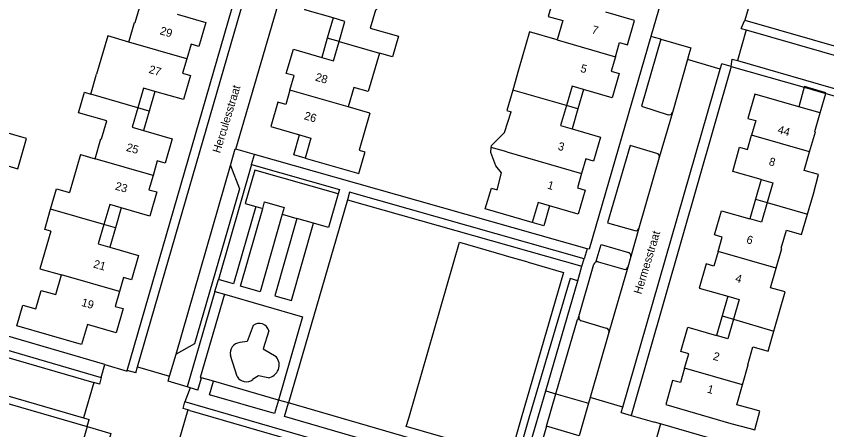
# Model space of a CAD drawing. Extents: x 194485 to 197793, y 468269 to 470822.
# Drawn here: x 196002.8 to 196122.3, y 469498.3 to 469559.3 of the extents above; entities that cross this region are included whole.
import ezdxf

# ---------------------------------------------------------------- set-up
doc = ezdxf.new("R2010")
doc.units = 0
for name, color, linetype in [('BGT grensvlak begroeid terreindeel', 7, 'Continuous'), ('BGT grensvlak gebouwinstallatie plus 1', 7, 'Continuous'), ('BGT grensvlak onbegroeid terreindeel', 7, 'Continuous'), ('BGT grensvlak pand op maaiveld', 7, 'Continuous'), ('BGT grensvlak pand op maaiveld LR', 7, 'Continuous'), ('BGT grensvlak vegetatieobject', 7, 'Continuous'), ('BGT grensvlak wegdeel', 7, 'Continuous'), ('BGT tekst huisnummerreeks', 7, 'Continuous'), ('BGT tekst openbare ruimte label weg', 7, 'Continuous')]:
    doc.layers.add(name, color=color, linetype=linetype)

msp = doc.modelspace()

# ---------------------------------------------------------------- linework, layer by layer
at = {"layer": 'BGT grensvlak begroeid terreindeel'}
for p, q in [((196046.64, 469528.75), (196044.18, 469529.46)), ((196041.46, 469502.66), (196031.9, 469505.44)), ((196074.11, 469493.19), (196042.93, 469502.25))]:
    msp.add_line(p, q, dxfattribs=at)
at = {"layer": 'BGT grensvlak gebouwinstallatie plus 1'}
for p, q in [((196049.52, 469559.04), (196048.66, 469556.08)), ((196048.66, 469556.08), (196047.84, 469553.23)), ((196050.39, 469555.58), (196048.66, 469556.08)), ((196086.43, 469548.48), (196085.61, 469545.64)), ((196118.98, 469548.81), (196118.16, 469545.94)), ((196023.26, 469548.2), (196022.42, 469545.3)), ((196121.31, 469545.04), (196122.14, 469547.91)), ((196085.61, 469545.64), (196083.91, 469546.12)), ((196022.42, 469545.3), (196020.71, 469545.8)), ((196022.42, 469545.3), (196021.58, 469542.41)), ((196085.61, 469545.64), (196084.75, 469542.69)), ((196004.33, 469541.24), (196000.58, 469542.33)), ((196003.03, 469536.79), (196004.33, 469541.24)), ((195999.31, 469537.88), (196003.03, 469536.79)), ((196112.65, 469535.18), (196111.81, 469532.28)), ((196111.81, 469532.28), (196110.98, 469529.38)), ((196111.81, 469532.28), (196113.5, 469531.79)), ((196018.29, 469531.01), (196017.44, 469528.08)), ((196017.44, 469528.08), (196015.73, 469528.57)), ((196017.44, 469528.08), (196016.61, 469525.2)), ((196107.71, 469517.97), (196106.88, 469515.08)), ((196106.88, 469515.08), (196106.04, 469512.18)), ((196106.88, 469515.08), (196108.56, 469514.58))]:
    msp.add_line(p, q, dxfattribs=at)
for points in [[(196122.14, 469547.91), (196122.17, 469548.01), (196119.01, 469548.91), (196118.98, 469548.81)], [(196045.4, 469538.36), (196043.72, 469538.84), (196044.58, 469541.8)], [(196081.43, 469531.3), (196080.58, 469528.38), (196078.89, 469528.87)]]:
    msp.add_lwpolyline(points, dxfattribs=at)
at = {"layer": 'BGT grensvlak onbegroeid terreindeel'}
msp.add_line((196035.39, 469506.12), (196034.39, 469509.24), dxfattribs=at)
for points in [[(196039.15, 469530.92), (196039.42, 469531.89), (196042.31, 469531.06), (196042.03, 469530.09)], [(196060.3, 469498.76), (196060.66, 469500), (196068.17, 469525.95), (196074.73, 469524.04), (196075.01, 469523.96), (196078.02, 469523.09), (196078.26, 469523.02), (196083.49, 469521.49), (196077.26, 469500), (196075.61, 469494.31), (196060.3, 469498.76)], [(196037.74, 469513.66), (196036.85, 469511.28), (196035.76, 469511.13)], [(196040.04, 469512.87), (196039.23, 469510.24), (196041.12, 469509.06)], [(196039.93, 469505.95), (196038.5, 469506.21), (196037.66, 469505.67)]]:
    msp.add_lwpolyline(points, dxfattribs=at)
for centre, radius, start, end in [((196038.64, 469512.53), 1.44, 13.7507, 128.4243), ((196035.88, 469509.61), 1.53, 94.3807, 193.8204), ((196039.67, 469507.83), 1.9, 277.8492, 40.347), ((196036.73, 469506.89), 1.54, 210.1503, 307.4727)]:
    msp.add_arc(centre, radius, start, end, dxfattribs=at)
at = {"layer": 'BGT grensvlak pand op maaiveld'}
for p, q in [((196013.81, 469547.8), (196014.66, 469550.76)), ((196076.87, 469551.4), (196076.01, 469548.39)), ((196054.94, 469544.99), (196051.72, 469545.93)), ((196121.31, 469545.04), (196118.16, 469545.94)), ((196012.26, 469538.89), (196010.64, 469533.29)), ((196012.26, 469538.89), (196014.44, 469538.26)), ((196054.18, 469539.16), (196054.22, 469539.3)), ((196118.98, 469536.54), (196119.77, 469539.31)), ((196073.72, 469533.67), (196074.34, 469536.18)), ((196119.45, 469530.08), (196120.32, 469533.09)), ((196109.04, 469501.94), (196109.89, 469504.9)), ((196111.61, 469501.25), (196109.04, 469501.94)), ((196108.15, 469499.22), (196110.82, 469498.5))]:
    msp.add_line(p, q, dxfattribs=at)
for points in [[(196019.41, 469555.48), (196020.24, 469558.38), (196020.34, 469558.35), (196021.11, 469561.01), (196016.93, 469562.22), (196017.79, 469565.21)], [(196049.52, 469559.04), (196045.34, 469560.25), (196046.38, 469563.82), (196047.53, 469563.49), (196048.14, 469565.61)], [(196088.9, 469563.33), (196082.94, 469565.05), (196081.24, 469559.28), (196083.39, 469558.68), (196082.55, 469555.8)], [(196056.71, 469563.13), (196055.86, 469560.18), (196055.76, 469560.2), (196054.98, 469557.55), (196059.14, 469556.35), (196058.26, 469553.3), (196056.35, 469553.86)], [(196026.55, 469559.61), (196030.76, 469558.39), (196029.73, 469554.82), (196028.57, 469555.15), (196027.95, 469553.02)], [(196091.14, 469553.3), (196091.76, 469555.43), (196092.91, 469555.1), (196093.95, 469558.67), (196089.73, 469559.89)], [(196050.39, 469555.58), (196051.25, 469558.54), (196049.52, 469559.04)], [(196082.55, 469555.8), (196078.48, 469556.99), (196076.87, 469551.4)], [(196019.41, 469555.48), (196016.29, 469556.38), (196014.66, 469550.76)], [(196047.84, 469553.23), (196049.57, 469552.73), (196050.39, 469555.58)], [(196043.16, 469548.41), (196043.78, 469550.54), (196042.62, 469550.87), (196043.66, 469554.44), (196047.84, 469553.23)], [(196056.35, 469553.86), (196054.7, 469548.18), (196052.56, 469548.8), (196051.72, 469545.93)], [(196091.14, 469553.3), (196090.52, 469551.18), (196091.68, 469550.84), (196090.64, 469547.26), (196086.43, 469548.48)], [(196027.95, 469553.02), (196027.34, 469550.9), (196028.5, 469550.56), (196027.47, 469546.99), (196023.26, 469548.2)], [(196023.26, 469548.2), (196021.55, 469548.7), (196020.71, 469545.8)], [(196043.16, 469548.41), (196042.55, 469546.28), (196041.39, 469546.62), (196040.35, 469543.03), (196044.58, 469541.8)], [(196076.01, 469548.39), (196075.15, 469545.39), (196075.79, 469545.2)], [(196086.43, 469548.48), (196084.74, 469548.97), (196083.91, 469546.12)], [(196014.44, 469538.26), (196015.29, 469541.21), (196015.39, 469541.18), (196016.15, 469543.84), (196011.97, 469545.04), (196012.85, 469548.08), (196013.81, 469547.8)], [(196118.16, 469545.94), (196111.7, 469547.79), (196110.68, 469544.22), (196111.83, 469543.89), (196111.22, 469541.76)], [(196083.91, 469546.12), (196083.06, 469543.18), (196084.75, 469542.69)], [(196020.71, 469545.8), (196019.88, 469542.91), (196021.58, 469542.41)], [(196054.94, 469544.99), (196053.37, 469539.55), (196054.22, 469539.3)], [(196072.83, 469539.92), (196072.85, 469540.24), (196074.78, 469542.14), (196075.79, 469545.2)], [(196119.77, 469539.31), (196120.62, 469542.26), (196120.52, 469542.29), (196121.31, 469545.04)], [(196021.58, 469542.41), (196025.79, 469541.2), (196024.76, 469537.62), (196023.6, 469537.96), (196022.97, 469535.79)], [(196084.75, 469542.69), (196088.96, 469541.47), (196087.92, 469537.9), (196086.77, 469538.23), (196086.15, 469536.11)], [(196044.58, 469541.8), (196046.26, 469541.32), (196045.4, 469538.36)], [(196112.65, 469535.18), (196108.43, 469536.39), (196109.45, 469539.97), (196110.61, 469539.63), (196111.22, 469541.76)], [(196045.4, 469538.36), (196053.29, 469536.09), (196054.18, 469539.16)], [(196074.34, 469536.18), (196073.51, 469537.21), (196072.77, 469539.17), (196072.83, 469539.92)], [(196120.32, 469533.09), (196121.08, 469535.94), (196118.98, 469536.54)], [(196022.97, 469535.79), (196022.37, 469533.7), (196023.53, 469533.37), (196022.5, 469529.79), (196018.29, 469531.01)], [(196086.15, 469536.11), (196085.53, 469533.98), (196086.68, 469533.65), (196085.65, 469530.08), (196081.43, 469531.3)], [(196112.65, 469535.18), (196114.34, 469534.7), (196113.5, 469531.79)], [(196007.87, 469530.84), (196008.74, 469533.84), (196010.64, 469533.29)], [(196078.89, 469528.87), (196071.96, 469530.87), (196072.86, 469533.92), (196073.72, 469533.67)], [(196081.43, 469531.3), (196079.74, 469531.79), (196078.89, 469528.87)], [(196113.5, 469531.79), (196112.67, 469528.9), (196110.98, 469529.38)], [(196007.9, 469527.59), (196007.01, 469527.84), (196007.87, 469530.84)], [(196018.29, 469531.01), (196016.58, 469531.5), (196015.73, 469528.57)], [(196106.28, 469524.56), (196106.89, 469526.69), (196105.74, 469527.02), (196106.76, 469530.59), (196110.98, 469529.38)], [(196114.83, 469522.11), (196115.67, 469525.04), (196115.58, 469525.07), (196116.34, 469527.72), (196118.59, 469527.07), (196119.45, 469530.08)], [(196015.73, 469528.57), (196014.9, 469525.7), (196016.61, 469525.2)], [(196007.9, 469527.59), (196006.29, 469522.04), (196009.49, 469521.12)], [(196016.61, 469525.2), (196020.82, 469523.99), (196019.79, 469520.42), (196018.63, 469520.75), (196018.02, 469518.66)], [(196106.28, 469524.56), (196105.67, 469522.43), (196104.51, 469522.77), (196103.49, 469519.18), (196107.71, 469517.97)], [(196114.5, 469512.84), (196116.16, 469518.61), (196114.01, 469519.23), (196114.83, 469522.11)], [(196018.02, 469518.66), (196017.4, 469516.48), (196018.56, 469516.15), (196017.53, 469512.59), (196013.31, 469513.82), (196012.45, 469510.84), (196002.9, 469513.63), (196003.78, 469516.66), (196005.71, 469516.1), (196006.5, 469518.84), (196008.65, 469518.22), (196009.49, 469521.12)], [(196107.71, 469517.97), (196109.4, 469517.49), (196108.56, 469514.58)], [(196108.56, 469514.58), (196107.73, 469511.7), (196106.04, 469512.18)], [(196101.34, 469507.36), (196101.95, 469509.49), (196100.8, 469509.82), (196101.82, 469513.39), (196106.04, 469512.18)], [(196109.89, 469504.9), (196110.73, 469507.84), (196110.64, 469507.86), (196111.4, 469510.52), (196113.65, 469509.87), (196114.5, 469512.84)], [(196101.34, 469507.36), (196100.73, 469505.23), (196099.57, 469505.56), (196098.55, 469501.98), (196108.15, 469499.22)], [(196110.82, 469498.5), (196111.68, 469498.28), (196112.43, 469501.04), (196111.61, 469501.25)]]:
    msp.add_lwpolyline(points, dxfattribs=at)
at = {"layer": 'BGT grensvlak pand op maaiveld LR'}
for p, q in [((196027.95, 469553.02), (196019.41, 469555.48)), ((196050.39, 469555.58), (196056.35, 469553.86)), ((196082.55, 469555.8), (196091.14, 469553.3)), ((196051.72, 469545.93), (196043.16, 469548.41)), ((196083.91, 469546.12), (196076.01, 469548.39)), ((196020.71, 469545.8), (196013.81, 469547.8)), ((196119.77, 469539.31), (196111.22, 469541.76)), ((196075.12, 469539.31), (196072.83, 469539.92)), ((196075.12, 469539.31), (196086.15, 469536.11)), ((196022.97, 469535.79), (196014.44, 469538.26)), ((196113.5, 469531.79), (196119.45, 469530.08)), ((196015.73, 469528.57), (196007.87, 469530.84)), ((196114.83, 469522.11), (196106.28, 469524.56)), ((196018.02, 469518.66), (196009.49, 469521.12)), ((196108.56, 469514.58), (196114.5, 469512.84)), ((196109.89, 469504.9), (196101.34, 469507.36))]:
    msp.add_line(p, q, dxfattribs=at)
at = {"layer": 'BGT grensvlak vegetatieobject'}
msp.add_line((196051.62, 469532.22), (196086.2, 469522.41), dxfattribs=at)
for points in [[(196050.27, 469533.1), (196037.97, 469536.59), (196036.55, 469531.68), (196038.11, 469531.23)], [(196085.58, 469520.25), (196084.48, 469520.58), (196078.39, 469500), (196076.24, 469492.57)], [(196033.49, 469518.28), (196029.92, 469506.01), (196030.11, 469505.96)]]:
    msp.add_lwpolyline(points, dxfattribs=at)
at = {"layer": 'BGT grensvlak wegdeel'}
for p, q in [((196019.18, 469507.02), (196039.73, 469578.1)), ((196020.69, 469507.58), (196039.63, 469573.1)), ((196035.2, 469539.67), (196044.48, 469571.69)), ((196112.08, 469565.19), (196110.22, 469558.72)), ((196097.84, 469561.38), (196096.37, 469556.31)), ((196109.67, 469557.49), (196110.22, 469558.72)), ((196110.22, 469558.72), (196208.68, 469530.46)), ((196110.44, 469557.27), (196109.12, 469552.74)), ((196109.67, 469557.49), (196110.44, 469557.27)), ((196110.44, 469557.27), (196161.58, 469542.57)), ((196097.83, 469555.9), (196096.37, 469556.31)), ((196101.98, 469553.67), (196101.76, 469552.9)), ((196101.76, 469552.9), (196099.54, 469545.1)), ((196106.6, 469551.49), (196101.76, 469552.9)), ((196106.6, 469551.49), (196106.82, 469552.26)), ((196108.21, 469551.89), (196106.82, 469552.26)), ((196108.21, 469551.89), (196108.36, 469552.96)), ((196108.36, 469552.96), (196109.12, 469552.74)), ((196109.12, 469552.74), (196160.26, 469538)), ((196092.24, 469501.63), (196106.6, 469551.49)), ((196108.21, 469551.89), (196093.44, 469500.39)), ((196108.21, 469551.89), (196118.98, 469548.81)), ((196118.98, 469548.81), (196122.14, 469547.91)), ((196099.54, 469545.1), (196097.6, 469538.46)), ((196034.38, 469537.28), (196035.07, 469539.71)), ((196035.07, 469539.71), (196035.2, 469539.67)), ((196037.95, 469538.89), (196035.2, 469539.67)), ((196037.51, 469537.43), (196037.95, 469538.89)), ((196097.6, 469538.46), (196094.6, 469528)), ((196026.38, 469509.44), (196034.38, 469537.28)), ((196037.51, 469537.43), (196032.6, 469520.45)), ((196051.62, 469532.22), (196042.93, 469502.25)), ((196035.88, 469519.46), (196039.15, 469530.92)), ((196038.11, 469531.23), (196039.15, 469530.92)), ((196042.03, 469530.09), (196044.18, 469529.46)), ((196094.6, 469528), (196093.41, 469523.83)), ((196086.99, 469524.98), (196086.52, 469523.51)), ((196086.2, 469522.41), (196086.52, 469523.51)), ((196093.41, 469523.83), (196092.97, 469522.29)), ((196085.58, 469520.25), (196086.2, 469522.41)), ((196085.75, 469514.98), (196087.98, 469522.69)), ((196088.6, 469523.03), (196092.36, 469521.95)), ((196092.97, 469522.29), (196090.18, 469512.63)), ((196032.09, 469518.69), (196032.6, 469520.45)), ((196080.88, 469504.03), (196085.58, 469520.25)), ((196032.09, 469518.69), (196028.02, 469504.6)), ((196032.09, 469518.69), (196033.49, 469518.28)), ((196089.84, 469513.24), (196086.09, 469514.36)), ((195969.76, 469512.48), (196012.74, 469500.01)), ((195992.12, 469512.74), (196015.33, 469506)), ((196090.18, 469512.63), (196087.43, 469503.01)), ((195968.43, 469511.76), (196013.25, 469498.76)), ((195991.84, 469511.75), (196014.25, 469505.26)), ((196025.42, 469506.2), (196026.38, 469509.44)), ((196015.33, 469506), (196015.88, 469507.89)), ((196020.43, 469506.66), (196019.18, 469507.02)), ((196020.43, 469506.66), (196020.69, 469507.58)), ((196020.69, 469507.58), (196025.42, 469506.2)), ((196025.19, 469505.43), (196025.42, 469506.2)), ((196028.02, 469504.6), (196025.19, 469505.43)), ((196029.57, 469504.1), (196030.11, 469505.96)), ((196031.9, 469505.44), (196030.11, 469505.96)), ((196031.32, 469503.44), (196031.9, 469505.44)), ((196014.25, 469505.26), (196012.74, 469500.01)), ((196028.45, 469504.48), (196027.68, 469502.41)), ((196028.45, 469504.48), (196028.02, 469504.6)), ((196029.57, 469504.1), (196028.45, 469504.48)), ((196040.88, 469500.66), (196031.32, 469503.44)), ((196077.45, 469492.22), (196080.88, 469504.03)), ((196080.88, 469504.03), (196082.36, 469503.59)), ((196080.97, 469498.79), (196082.36, 469503.59)), ((196082.36, 469503.59), (196087.19, 469502.18)), ((196087.43, 469503.01), (196087.19, 469502.18)), ((196092.24, 469501.63), (196087.43, 469503.01)), ((196076.27, 469488.3), (196027.68, 469502.41)), ((196041.46, 469502.66), (196040.88, 469500.66)), ((196042.93, 469502.25), (196041.46, 469502.66)), ((196042.34, 469500.24), (196042.93, 469502.25)), ((196028.12, 469501.21), (196026.6, 469495.97)), ((196028.41, 469501.13), (196028.12, 469501.21)), ((196092.01, 469500.8), (196092.24, 469501.63)), ((196092.01, 469500.8), (196093.44, 469500.39)), ((196012.74, 469500.01), (196013.54, 469499.77)), ((196013.25, 469498.76), (196013.54, 469499.77)), ((196073.52, 469491.18), (196042.34, 469500.24)), ((196093.44, 469500.39), (196096.9, 469499.39)), ((196097.8, 469499.13), (196096.9, 469499.39)), ((196097.8, 469499.13), (196096.45, 469494.44)), ((196139.05, 469487.26), (196097.8, 469499.13))]:
    msp.add_line(p, q, dxfattribs=at)
for points in [[(196096.37, 469556.31), (196087.26, 469524.91), (196086.99, 469524.98)], [(196097.83, 469555.9), (196094.97, 469546.04), (196098.91, 469544.77)], [(196097.83, 469555.9), (196102.25, 469554.61), (196101.98, 469553.67)], [(196122.14, 469547.91), (196139.35, 469543), (196166.72, 469535.09)], [(196097.26, 469539.06), (196093.29, 469540.23), (196089.97, 469528.82), (196093.98, 469527.67)], [(196086.99, 469524.98), (196061.85, 469532.1), (196037.95, 469538.89)], [(196034.38, 469537.28), (196035.74, 469533.83), (196029.08, 469510.93), (196026.38, 469509.44)], [(196037.51, 469537.43), (196050.46, 469533.75), (196050.27, 469533.1)], [(196050.27, 469533.1), (196048.82, 469528.12), (196046.64, 469528.75)], [(196086.52, 469523.51), (196051.94, 469533.32), (196051.62, 469532.22)], [(196038.11, 469531.23), (196034.81, 469519.8), (196032.6, 469520.45)], [(196042.03, 469530.09), (196038.77, 469518.64), (196035.88, 469519.46)], [(196044.18, 469529.46), (196040.91, 469518.06), (196043.37, 469517.35), (196046.64, 469528.75)], [(196088.6, 469523.03), (196088.31, 469523.13), (196089.04, 469525.6), (196093.06, 469524.44)], [(196033.49, 469518.28), (196045.01, 469514.94), (196041.46, 469502.66)], [(196082.36, 469503.59), (196085.54, 469514.52), (196085.61, 469514.5), (196085.75, 469514.98)], [(196015.88, 469507.89), (196002.39, 469511.84), (196000, 469512.54)], [(196015.88, 469507.89), (196019.15, 469506.93), (196019.18, 469507.02)], [(196015.33, 469506), (196015.06, 469505.02), (196014.25, 469505.26)], [(196028.12, 469501.21), (196027.39, 469501.42), (196027.68, 469502.41)], [(196087.19, 469502.18), (196085.79, 469497.38), (196080.97, 469498.79)], [(196028.41, 469501.13), (196074.5, 469487.76), (196074.54, 469487.75)], [(196013.25, 469498.76), (195993.27, 469429.46), (195978.11, 469402.23)], [(196013.25, 469498.76), (196016.76, 469497.74), (196016.41, 469496.49)], [(196080.97, 469498.79), (196078.94, 469491.79), (196078.17, 469489.23), (196076.3, 469488.29)]]:
    msp.add_lwpolyline(points, dxfattribs=at)
for centre, radius, start, end in [((196099.06, 469545.26), 0.506, 252.7333, 342.6195), ((196097.12, 469538.58), 0.501, 345.9654, 73.5243), ((196094.12, 469528.14), 0.499, 253.8678, 342.8559), ((196092.91, 469523.95), 0.51, 345.2361, 72.7627), ((196088.46, 469522.55), 0.499, 73.9354, 163.9847), ((196092.49, 469522.44), 0.509, 255.0394, 342.6748), ((196086.25, 469514.85), 0.511, 165.3675, 252.2827), ((196089.69, 469512.76), 0.509, 344.9774, 72.4515)]:
    msp.add_arc(centre, radius, start, end, dxfattribs=at)

# ---------------------------------------------------------------- texts
at = {"layer": 'BGT tekst huisnummerreeks'}
for s, rotation, p in [('7', 343.8, (196087.55, 469556.81)), ('29', 343.9, (196023.9, 469556.65)), ('27', 343.9, (196022.26, 469550.95)), ('5', 343.8, (196085.89, 469551.11)), ('28', 343.8, (196046.8, 469549.82)), ('26', 343.8, (196045.15, 469544.11)), ('44', 344, (196114.96, 469542.07)), ('25', 343.9, (196018.93, 469539.45)), ('3', 343.8, (196082.56, 469539.62)), ('8', 344, (196113.67, 469537.35)), ('23', 343.9, (196017.29, 469533.74)), ('1', 343.8, (196081.01, 469533.89)), ('6', 344, (196110.36, 469525.85)), ('21', 343.9, (196014.09, 469522.24)), ('4', 344, (196108.73, 469520.14)), ('19', 343.9, (196012.33, 469516.57)), ('2', 344, (196105.43, 469508.64)), ('1', 343.9, (196104.57, 469503.79))]:
    msp.add_text(s, height=1.2, rotation=rotation, dxfattribs=at).set_placement(p)
at = {"layer": 'BGT tekst openbare ruimte label weg'}
for s, p in [('Herculesstraat', (196032.85, 469539.01)), ('Hermesstraat', (196094.94, 469518.19))]:
    msp.add_text(s, height=1.2, rotation=73, dxfattribs=at).set_placement(p)

doc.saveas('drawing.dxf')
